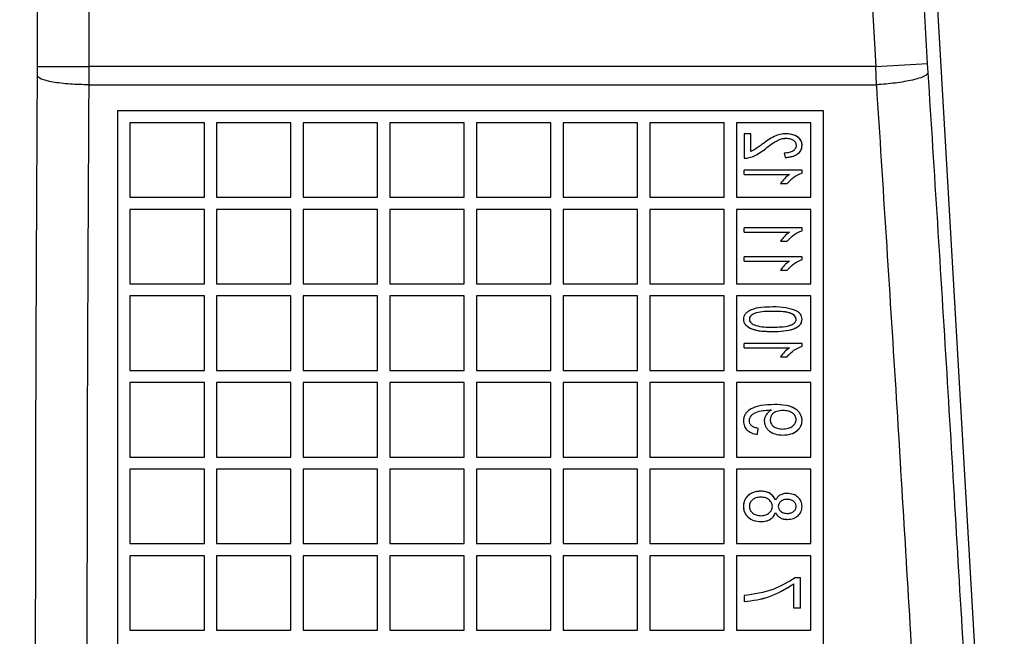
# Model space of a CAD drawing. Header units: inches. Extents: x 144.9 to 238.4, y 214.8 to 247.7.
# Tile 309 of 411: x 207.8735 to 207.9434, y 224.989 to 225.0328. Entities that reach past the tile are written whole.
import ezdxf

# ---------------------------------------------------------------- set-up
doc = ezdxf.new("R2010")
doc.units = ezdxf.units.IN
doc.header["$LTSCALE"] = 0.25
doc.header["$MEASUREMENT"] = 0
doc.layers.add('ANNOTATIONS', color=1, linetype='Continuous')
doc.layers.add('MOTOR RH', color=7, linetype='Continuous')
doc.styles.add('ARIAL', font='arial.ttf', dxfattribs={"height": 0.09375})
doc.dimstyles.new('STANDARD$0', dxfattribs={"dimtxt": 0.09375, "dimasz": 0.09375, "dimexe": 0.03125, "dimexo": 0.046875, "dimgap": 0.09, "dimtad": 0, "dimtih": 1, "dimtoh": 1, "dimdec": 4, "dimzin": 0, "dimdsep": 46, "dimtxsty": 'ARIAL', "dimcen": 0.09, "dimadec": 0, "dimazin": 0, "dimtfac": 1, "dimtdec": 4, "dimtofl": 0, "dimtmove": 0, "dimatfit": 1, "dimfxl": 1, "dimtolj": 1, "dimtzin": 0, "dimarcsym": 0})

# ---------------------------------------------------------------- blocks, each defined once
blk = doc.blocks.new('*D8')
at = {"layer": 'ANNOTATIONS', "color": 0, "lineweight": -2, "transparency": 16777216}
for p, q in [((207.353379, 223.849362), (207.353379, 225.999056)), ((208.494004, 224.990048), (208.494004, 225.999056)), ((207.447129, 225.967806), (207.638581, 225.967806)), ((208.400254, 225.967806), (208.208801, 225.967806))]:
    blk.add_line(p, q, dxfattribs=at)
at = {"layer": 'ANNOTATIONS', "color": 0, "transparency": 16777216}
for points in [[(207.447129, 225.983431), (207.447129, 225.952181), (207.353379, 225.967806)], [(208.400254, 225.983431), (208.400254, 225.952181), (208.494004, 225.967806)]]:
    blk.add_solid(points, dxfattribs=at)
at = {"layer": 'defpoints', "color": 0, "transparency": 16777216}
for p in [(207.353379, 225.967806), (208.494004, 224.943173), (207.353379, 223.802487)]:
    blk.add_point(p, dxfattribs=at)
at = {"layer": 'ANNOTATIONS', "color": 0, "transparency": 16777216, "insert": (207.923691, 225.967806), "char_height": 0.09375, "attachment_point": 5, "style": 'ARIAL'}
blk.add_mtext('\\A1;18 5/8"', dxfattribs=at)
blk = doc.blocks.new('*D10')
at = {"layer": 'ANNOTATIONS', "color": 0, "lineweight": -2, "transparency": 16777216}
for p, q in [((207.353379, 223.849362), (207.353379, 226.365418)), ((208.826946, 225.112724), (208.826946, 226.365418)), ((207.447129, 226.334168), (207.885821, 226.334168)), ((208.733196, 226.334168), (208.294504, 226.334168))]:
    blk.add_line(p, q, dxfattribs=at)
at = {"layer": 'ANNOTATIONS', "color": 0, "transparency": 16777216}
for points in [[(207.447129, 226.349793), (207.447129, 226.318543), (207.353379, 226.334168)], [(208.733196, 226.349793), (208.733196, 226.318543), (208.826946, 226.334168)]]:
    blk.add_solid(points, dxfattribs=at)
at = {"layer": 'defpoints', "color": 0, "transparency": 16777216}
for p in [(207.353379, 226.334168), (208.826946, 225.065849), (207.353379, 223.802487)]:
    blk.add_point(p, dxfattribs=at)
at = {"layer": 'ANNOTATIONS', "color": 0, "transparency": 16777216, "insert": (208.090162, 226.334168), "char_height": 0.09375, "attachment_point": 5, "style": 'ARIAL'}
blk.add_mtext('\\A1;24""', dxfattribs=at)

msp = doc.modelspace()

# ---------------------------------------------------------------- linework, layer by layer
at = {"layer": 'MOTOR RH'}
for p, q in [((207.874734, 225.109092), (207.874734, 225.029423)), ((207.934292, 225.10901), (207.941397, 224.986164)), ((207.878422, 225.029423), (207.878422, 225.107862)), ((207.929729, 225.107862), (207.934271, 225.029423)), ((207.937954, 225.029636), (207.933412, 225.108076)), ((207.874734, 225.029423), (207.874732, 225.028775)), ((207.874734, 225.029423), (207.878422, 225.029423)), ((207.87842, 225.028127), (207.878422, 225.029423)), ((207.934271, 225.029423), (207.878422, 225.029423)), ((207.934271, 225.029423), (207.937954, 225.029636)), ((207.934311, 225.028127), (207.934271, 225.029423)), ((207.937993, 225.028988), (207.937954, 225.029636)), ((207.87842, 225.028127), (207.934311, 225.028127)), ((207.88045, 225.026296), (207.930524, 225.026296)), ((207.881312, 225.025435), (207.881312, 225.020144)), ((207.886602, 225.025435), (207.881312, 225.025435)), ((207.886602, 225.020144), (207.886602, 225.025435)), ((207.887463, 225.025435), (207.887463, 225.020144)), ((207.892754, 225.025435), (207.887463, 225.025435)), ((207.892754, 225.020144), (207.892754, 225.025435)), ((207.893615, 225.025435), (207.893615, 225.020144)), ((207.898905, 225.025435), (207.893615, 225.025435)), ((207.898905, 225.020144), (207.898905, 225.025435)), ((207.899766, 225.025435), (207.899766, 225.020144)), ((207.905057, 225.025435), (207.899766, 225.025435)), ((207.905057, 225.020144), (207.905057, 225.025435)), ((207.905918, 225.025435), (207.905918, 225.020144)), ((207.911208, 225.025435), (207.905918, 225.025435)), ((207.911208, 225.020144), (207.911208, 225.025435)), ((207.91207, 225.025435), (207.91207, 225.020144)), ((207.91736, 225.025435), (207.91207, 225.025435)), ((207.91736, 225.020144), (207.91736, 225.025435)), ((207.918221, 225.025435), (207.918221, 225.020144)), ((207.923511, 225.025435), (207.918221, 225.025435)), ((207.923511, 225.020144), (207.923511, 225.025435)), ((207.924373, 225.025435), (207.924373, 225.020144)), ((207.929663, 225.025435), (207.924373, 225.025435)), ((207.929663, 225.020144), (207.929663, 225.025435)), ((207.925401, 225.024652), (207.924926, 225.024652)), ((207.924926, 225.024652), (207.924926, 225.022912)), ((207.925401, 225.023387), (207.925401, 225.024652)), ((207.927774, 225.023282), (207.927826, 225.022965)), ((207.929039, 225.022069), (207.924926, 225.022069)), ((207.924926, 225.021752), (207.924926, 225.022069)), ((207.924926, 225.021752), (207.928143, 225.021752)), ((207.929039, 225.021864), (207.929039, 225.022069)), ((207.92751, 225.02112), (207.927985, 225.02112)), ((207.881312, 225.020144), (207.886602, 225.020144)), ((207.887463, 225.020144), (207.892754, 225.020144)), ((207.893615, 225.020144), (207.898905, 225.020144)), ((207.899766, 225.020144), (207.905057, 225.020144)), ((207.905918, 225.020144), (207.911208, 225.020144)), ((207.91207, 225.020144), (207.91736, 225.020144)), ((207.918221, 225.020144), (207.923511, 225.020144)), ((207.924373, 225.020144), (207.929663, 225.020144)), ((207.881312, 225.019283), (207.881312, 225.013993)), ((207.886602, 225.019283), (207.881312, 225.019283)), ((207.886602, 225.013993), (207.886602, 225.019283)), ((207.887463, 225.019283), (207.887463, 225.013993)), ((207.892754, 225.019283), (207.887463, 225.019283)), ((207.892754, 225.013993), (207.892754, 225.019283)), ((207.893615, 225.019283), (207.893615, 225.013993)), ((207.898905, 225.019283), (207.893615, 225.019283)), ((207.898905, 225.013993), (207.898905, 225.019283)), ((207.899766, 225.019283), (207.899766, 225.013993)), ((207.905057, 225.019283), (207.899766, 225.019283)), ((207.905057, 225.013993), (207.905057, 225.019283)), ((207.905918, 225.019283), (207.905918, 225.013993)), ((207.911208, 225.019283), (207.905918, 225.019283)), ((207.911208, 225.013993), (207.911208, 225.019283)), ((207.91207, 225.019283), (207.91207, 225.013993)), ((207.91736, 225.019283), (207.91207, 225.019283)), ((207.91736, 225.013993), (207.91736, 225.019283)), ((207.918221, 225.019283), (207.918221, 225.013993)), ((207.923511, 225.019283), (207.918221, 225.019283)), ((207.923511, 225.013993), (207.923511, 225.019283)), ((207.924373, 225.019283), (207.924373, 225.013993)), ((207.929663, 225.019283), (207.924373, 225.019283)), ((207.929663, 225.013993), (207.929663, 225.019283)), ((207.929039, 225.017974), (207.924926, 225.017974)), ((207.924926, 225.017657), (207.924926, 225.017974)), ((207.929039, 225.017768), (207.929039, 225.017974)), ((207.924926, 225.017657), (207.928143, 225.017657)), ((207.92751, 225.017024), (207.927985, 225.017024)), ((207.929039, 225.015917), (207.924926, 225.015917)), ((207.924926, 225.015601), (207.924926, 225.015917)), ((207.929039, 225.015712), (207.929039, 225.015917)), ((207.924926, 225.015601), (207.928143, 225.015601)), ((207.92751, 225.014968), (207.927985, 225.014968)), ((207.881312, 225.013993), (207.886602, 225.013993)), ((207.887463, 225.013993), (207.892754, 225.013993)), ((207.893615, 225.013993), (207.898905, 225.013993)), ((207.899766, 225.013993), (207.905057, 225.013993)), ((207.905918, 225.013993), (207.911208, 225.013993)), ((207.91207, 225.013993), (207.91736, 225.013993)), ((207.918221, 225.013993), (207.923511, 225.013993)), ((207.924373, 225.013993), (207.929663, 225.013993)), ((207.881312, 225.013131), (207.881312, 225.007841)), ((207.886602, 225.013131), (207.881312, 225.013131)), ((207.886602, 225.007841), (207.886602, 225.013131)), ((207.887463, 225.013131), (207.887463, 225.007841)), ((207.892754, 225.013131), (207.887463, 225.013131)), ((207.892754, 225.007841), (207.892754, 225.013131)), ((207.893615, 225.013131), (207.893615, 225.007841)), ((207.898905, 225.013131), (207.893615, 225.013131)), ((207.898905, 225.007841), (207.898905, 225.013131)), ((207.899766, 225.013131), (207.899766, 225.007841)), ((207.905057, 225.013131), (207.899766, 225.013131)), ((207.905057, 225.007841), (207.905057, 225.013131)), ((207.911208, 225.013131), (207.905918, 225.013131)), ((207.905918, 225.013131), (207.905918, 225.007841)), ((207.911208, 225.007841), (207.911208, 225.013131)), ((207.91207, 225.013131), (207.91207, 225.007841)), ((207.91736, 225.013131), (207.91207, 225.013131)), ((207.91736, 225.007841), (207.91736, 225.013131)), ((207.918221, 225.013131), (207.918221, 225.007841)), ((207.923511, 225.013131), (207.918221, 225.013131)), ((207.923511, 225.007841), (207.923511, 225.013131)), ((207.924373, 225.013131), (207.924373, 225.007841)), ((207.929663, 225.013131), (207.924373, 225.013131)), ((207.929663, 225.007841), (207.929663, 225.013131)), ((207.929039, 225.009766), (207.924926, 225.009766)), ((207.924926, 225.009449), (207.924926, 225.009766)), ((207.929039, 225.00956), (207.929039, 225.009766)), ((207.924926, 225.009449), (207.928143, 225.009449)), ((207.92751, 225.008817), (207.927985, 225.008817)), ((207.881312, 225.007841), (207.886602, 225.007841)), ((207.887463, 225.007841), (207.892754, 225.007841)), ((207.893615, 225.007841), (207.898905, 225.007841)), ((207.899766, 225.007841), (207.905057, 225.007841)), ((207.905918, 225.007841), (207.911208, 225.007841)), ((207.91207, 225.007841), (207.91736, 225.007841)), ((207.918221, 225.007841), (207.923511, 225.007841)), ((207.924373, 225.007841), (207.929663, 225.007841)), ((207.881312, 225.00698), (207.881312, 225.001689)), ((207.886602, 225.00698), (207.881312, 225.00698)), ((207.886602, 225.001689), (207.886602, 225.00698)), ((207.887463, 225.00698), (207.887463, 225.001689)), ((207.892754, 225.00698), (207.887463, 225.00698)), ((207.892754, 225.001689), (207.892754, 225.00698)), ((207.893615, 225.00698), (207.893615, 225.001689)), ((207.898905, 225.00698), (207.893615, 225.00698)), ((207.898905, 225.001689), (207.898905, 225.00698)), ((207.905057, 225.00698), (207.899766, 225.00698)), ((207.899766, 225.00698), (207.899766, 225.001689)), ((207.905057, 225.001689), (207.905057, 225.00698)), ((207.911208, 225.00698), (207.905918, 225.00698)), ((207.905918, 225.00698), (207.905918, 225.001689)), ((207.911208, 225.001689), (207.911208, 225.00698)), ((207.91207, 225.00698), (207.91207, 225.001689)), ((207.91736, 225.00698), (207.91207, 225.00698)), ((207.91736, 225.001689), (207.91736, 225.00698)), ((207.918221, 225.00698), (207.918221, 225.001689)), ((207.923511, 225.00698), (207.918221, 225.00698)), ((207.923511, 225.001689), (207.923511, 225.00698)), ((207.924373, 225.00698), (207.924373, 225.001689)), ((207.929663, 225.00698), (207.924373, 225.00698)), ((207.929663, 225.001689), (207.929663, 225.00698)), ((207.926766, 225.005035), (207.926866, 225.005035)), ((207.925875, 225.003306), (207.925928, 225.003728)), ((207.881312, 225.001689), (207.886602, 225.001689)), ((207.887463, 225.001689), (207.892754, 225.001689)), ((207.893615, 225.001689), (207.898905, 225.001689)), ((207.899766, 225.001689), (207.905057, 225.001689)), ((207.905918, 225.001689), (207.911208, 225.001689)), ((207.91207, 225.001689), (207.91736, 225.001689)), ((207.918221, 225.001689), (207.923511, 225.001689)), ((207.924373, 225.001689), (207.929663, 225.001689)), ((207.881312, 225.000828), (207.881312, 224.995538)), ((207.886602, 225.000828), (207.881312, 225.000828)), ((207.886602, 224.995538), (207.886602, 225.000828)), ((207.887463, 225.000828), (207.887463, 224.995538)), ((207.892754, 225.000828), (207.887463, 225.000828)), ((207.892754, 224.995538), (207.892754, 225.000828)), ((207.898905, 225.000828), (207.893615, 225.000828)), ((207.893615, 225.000828), (207.893615, 224.995538)), ((207.898905, 224.995538), (207.898905, 225.000828)), ((207.905057, 225.000828), (207.899766, 225.000828)), ((207.899766, 225.000828), (207.899766, 224.995538)), ((207.905057, 224.995538), (207.905057, 225.000828)), ((207.911208, 225.000828), (207.905918, 225.000828)), ((207.905918, 225.000828), (207.905918, 224.995538)), ((207.911208, 224.995538), (207.911208, 225.000828)), ((207.91207, 225.000828), (207.91207, 224.995538)), ((207.91736, 225.000828), (207.91207, 225.000828)), ((207.91736, 224.995538), (207.91736, 225.000828)), ((207.923511, 225.000828), (207.918221, 225.000828)), ((207.918221, 225.000828), (207.918221, 224.995538)), ((207.923511, 224.995538), (207.923511, 225.000828)), ((207.924373, 225.000828), (207.924373, 224.995538)), ((207.929663, 225.000828), (207.924373, 225.000828)), ((207.929663, 224.995538), (207.929663, 225.000828)), ((207.881312, 224.995538), (207.886602, 224.995538)), ((207.887463, 224.995538), (207.892754, 224.995538)), ((207.893615, 224.995538), (207.898905, 224.995538)), ((207.899766, 224.995538), (207.905057, 224.995538)), ((207.905918, 224.995538), (207.911208, 224.995538)), ((207.91207, 224.995538), (207.91736, 224.995538)), ((207.918221, 224.995538), (207.923511, 224.995538)), ((207.924373, 224.995538), (207.929663, 224.995538)), ((207.881312, 224.994677), (207.881312, 224.989386)), ((207.886602, 224.994677), (207.881312, 224.994677)), ((207.886602, 224.989386), (207.886602, 224.994677)), ((207.887463, 224.994677), (207.887463, 224.989386)), ((207.892754, 224.994677), (207.887463, 224.994677)), ((207.892754, 224.989386), (207.892754, 224.994677)), ((207.893615, 224.994677), (207.893615, 224.989386)), ((207.898905, 224.994677), (207.893615, 224.994677)), ((207.898905, 224.989386), (207.898905, 224.994677)), ((207.905057, 224.994677), (207.899766, 224.994677)), ((207.899766, 224.994677), (207.899766, 224.989386)), ((207.905057, 224.989386), (207.905057, 224.994677)), ((207.911208, 224.994677), (207.905918, 224.994677)), ((207.905918, 224.994677), (207.905918, 224.989386)), ((207.911208, 224.989386), (207.911208, 224.994677)), ((207.91736, 224.994677), (207.91207, 224.994677)), ((207.91207, 224.994677), (207.91207, 224.989386)), ((207.91736, 224.989386), (207.91736, 224.994677)), ((207.923511, 224.994677), (207.918221, 224.994677)), ((207.918221, 224.994677), (207.918221, 224.989386)), ((207.923511, 224.989386), (207.923511, 224.994677)), ((207.924373, 224.994677), (207.924373, 224.989386)), ((207.929663, 224.994677), (207.924373, 224.994677)), ((207.929663, 224.989386), (207.929663, 224.994677)), ((207.928934, 224.993112), (207.928546, 224.993112)), ((207.928934, 224.990951), (207.928934, 224.993112)), ((207.928459, 224.990951), (207.928459, 224.992691)), ((207.924926, 224.991847), (207.924926, 224.991425)), ((207.928934, 224.990951), (207.928459, 224.990951)), ((207.881312, 224.989386), (207.886602, 224.989386)), ((207.887463, 224.989386), (207.892754, 224.989386)), ((207.893615, 224.989386), (207.898905, 224.989386)), ((207.899766, 224.989386), (207.905057, 224.989386)), ((207.905918, 224.989386), (207.911208, 224.989386)), ((207.91207, 224.989386), (207.91736, 224.989386)), ((207.918221, 224.989386), (207.923511, 224.989386)), ((207.924373, 224.989386), (207.929663, 224.989386))]:
    msp.add_line(p, q, dxfattribs=at)
for points, knots in [([(207.874732, 225.028775), (207.874693, 225.021668), (207.874616, 225.007453), (207.874605, 224.993071), (207.874599, 224.98588)], [0, 0, 0, 0, 0.500002, 1, 1, 1, 1]), ([(207.87842, 225.028127), (207.877966, 225.028138), (207.87702, 225.028162), (207.875794, 225.028314), (207.874931, 225.028529), (207.874797, 225.028695), (207.874732, 225.028775)], [0, 0, 0, 0, 0.240547, 0.5, 0.759453, 1, 1, 1, 1]), ([(207.937993, 225.028988), (207.937934, 225.028904), (207.937844, 225.028776), (207.937378, 225.028599), (207.936902, 225.028469), (207.936317, 225.028352), (207.93547, 225.02822), (207.934768, 225.028164), (207.934311, 225.028127)], [0, 0, 0, 0, 0.2397879, 0.3685731, 0.5, 0.6314268, 0.7602121, 1, 1, 1, 1]), ([(207.940605, 224.986164), (207.940184, 224.993343), (207.939341, 225.007703), (207.938443, 225.021893), (207.937993, 225.028988)], [0, 0, 0, 0, 0.499961, 1, 1, 1, 1]), ([(207.878288, 224.98588), (207.878293, 224.992953), (207.878305, 225.007118), (207.878382, 225.021118), (207.87842, 225.028127)], [0, 0, 0, 0, 0.499338, 1, 1, 1, 1]), ([(207.934311, 225.028127), (207.934773, 225.020928), (207.935672, 225.006951), (207.936514, 224.992808), (207.936923, 224.985949)], [0, 0, 0, 0, 0.515064, 1, 1, 1, 1]), ([(207.927901, 225.024652), (207.927763, 225.024644), (207.927472, 225.024625), (207.926871, 225.02439), (207.926468, 225.024094), (207.926189, 225.023889)], [0, 0, 0, 0, 0.216289, 0.45581, 1, 1, 1, 1]), ([(207.927901, 225.024652), (207.927763, 225.024643), (207.927471, 225.024625), (207.92687, 225.02439), (207.926469, 225.024095), (207.926189, 225.023889)], [0, 0, 0, 0, 0.2171349, 0.455288, 1, 1, 1, 1]), ([(207.926433, 225.023593), (207.926683, 225.023789), (207.927035, 225.024065), (207.927552, 225.024302), (207.927797, 225.024325), (207.92791, 225.024336)], [0, 0, 0, 0, 0.566171, 0.79927, 1, 1, 1, 1]), ([(207.926433, 225.023593), (207.926683, 225.023789), (207.927036, 225.024065), (207.927553, 225.024303), (207.927797, 225.024326), (207.92791, 225.024336)], [0, 0, 0, 0, 0.566096, 0.800493, 1, 1, 1, 1]), ([(207.929039, 225.023829), (207.929036, 225.023892), (207.929029, 225.024012), (207.928965, 225.024179), (207.928862, 225.024319), (207.928671, 225.024471), (207.92835, 225.024618), (207.928062, 225.02464), (207.927901, 225.024652)], [0, 0, 0, 0, 0.119679, 0.232153, 0.339207, 0.451276, 0.695492, 1, 1, 1, 1]), ([(207.929039, 225.023829), (207.929035, 225.023888), (207.929028, 225.023994), (207.92898, 225.024145), (207.9289, 225.024273), (207.928735, 225.024435), (207.928401, 225.024607), (207.928086, 225.024636), (207.927901, 225.024652)], [0, 0, 0, 0, 0.112764, 0.206222, 0.302055, 0.399528, 0.649334, 1, 1, 1, 1]), ([(207.92791, 225.024336), (207.928012, 225.02433), (207.928196, 225.024318), (207.928395, 225.024215), (207.928508, 225.024113), (207.928568, 225.024025), (207.928607, 225.023925), (207.928614, 225.023854), (207.928617, 225.023818)], [0, 0, 0, 0, 0.311393, 0.559596, 0.672387, 0.779601, 0.886918, 1, 1, 1, 1]), ([(207.924926, 225.022912), (207.925049, 225.022923), (207.925297, 225.022943), (207.92583, 225.023138), (207.926182, 225.023403), (207.926433, 225.023593)], [0, 0, 0, 0, 0.21757, 0.441557, 1, 1, 1, 1]), ([(207.924926, 225.022912), (207.925048, 225.022923), (207.925296, 225.022943), (207.92583, 225.023138), (207.926182, 225.023403), (207.926433, 225.023593)], [0, 0, 0, 0, 0.217148, 0.441288, 1, 1, 1, 1]), ([(207.926189, 225.023889), (207.926103, 225.023825), (207.92597, 225.023727), (207.92572, 225.023539), (207.925534, 225.02345), (207.925401, 225.023387)], [0, 0, 0, 0, 0.34234, 0.531981, 1, 1, 1, 1]), ([(207.928617, 225.023818), (207.928614, 225.023778), (207.928607, 225.023701), (207.928562, 225.023593), (207.92849, 225.023499), (207.928352, 225.02339), (207.928107, 225.023295), (207.927892, 225.023286), (207.927774, 225.023282)], [0, 0, 0, 0, 0.107582, 0.209729, 0.313191, 0.424477, 0.68191, 1, 1, 1, 1]), ([(207.927826, 225.022965), (207.928025, 225.022986), (207.928302, 225.023015), (207.928619, 225.023146), (207.928783, 225.023259), (207.928901, 225.023383), (207.929012, 225.023566), (207.929028, 225.023724), (207.929039, 225.023829)], [0, 0, 0, 0, 0.357316, 0.499505, 0.615499, 0.715245, 0.809362, 1, 1, 1, 1]), ([(207.927826, 225.022965), (207.927998, 225.022981), (207.928305, 225.023008), (207.928653, 225.023156), (207.92885, 225.023321), (207.928958, 225.023466), (207.929024, 225.023639), (207.929034, 225.023763), (207.929039, 225.023829)], [0, 0, 0, 0, 0.309375, 0.554152, 0.667311, 0.773321, 0.879072, 1, 1, 1, 1]), ([(207.928143, 225.021752), (207.928019, 225.021661), (207.927776, 225.021481), (207.927597, 225.021238), (207.92751, 225.02112)], [0, 0, 0, 0, 0.511022, 1, 1, 1, 1]), ([(207.927985, 225.02112), (207.928135, 225.021284), (207.928431, 225.021609), (207.928838, 225.02178), (207.929039, 225.021864)], [0, 0, 0, 0, 0.506977, 1, 1, 1, 1]), ([(207.928143, 225.017657), (207.928019, 225.017565), (207.927776, 225.017386), (207.927597, 225.017143), (207.92751, 225.017024)], [0, 0, 0, 0, 0.511245, 1, 1, 1, 1]), ([(207.927985, 225.017024), (207.928135, 225.017189), (207.928431, 225.017514), (207.928838, 225.017684), (207.929039, 225.017768)], [0, 0, 0, 0, 0.506809, 1, 1, 1, 1]), ([(207.928143, 225.015601), (207.928019, 225.015509), (207.927777, 225.015329), (207.927598, 225.015087), (207.92751, 225.014968)], [0, 0, 0, 0, 0.509626, 1, 1, 1, 1]), ([(207.928143, 225.015601), (207.928019, 225.015509), (207.927776, 225.015329), (207.927597, 225.015087), (207.92751, 225.014968)], [0, 0, 0, 0, 0.5113548, 1, 1, 1, 1]), ([(207.927985, 225.014968), (207.928135, 225.015133), (207.928431, 225.015458), (207.928838, 225.015628), (207.929039, 225.015712)], [0, 0, 0, 0, 0.506734, 1, 1, 1, 1]), ([(207.926955, 225.012349), (207.926423, 225.012343), (207.925802, 225.012335), (207.925184, 225.012029), (207.925007, 225.011873), (207.924891, 225.011684), (207.924879, 225.011545), (207.924874, 225.011477)], [0, 0, 0, 0, 0.630891, 0.737608, 0.831456, 0.916661, 1, 1, 1, 1]), ([(207.928611, 225.012083), (207.928372, 225.012164), (207.927836, 225.012346), (207.927269, 225.012348), (207.926955, 225.012349)], [0, 0, 0, 0, 0.446125, 1, 1, 1, 1]), ([(207.926956, 225.012033), (207.926554, 225.012035), (207.926077, 225.012038), (207.925577, 225.011857), (207.925422, 225.011758), (207.925337, 225.011652), (207.925302, 225.011559), (207.925298, 225.011512), (207.925295, 225.011488)], [0, 0, 0, 0, 0.6325116, 0.748858, 0.8434095, 0.9232307, 0.96123, 1, 1, 1, 1]), ([(207.928617, 225.011467), (207.928615, 225.011497), (207.92861, 225.011552), (207.92857, 225.011659), (207.928469, 225.01177), (207.928309, 225.011872), (207.927815, 225.012042), (207.927351, 225.012037), (207.926956, 225.012033)], [0, 0, 0, 0, 0.047018, 0.088187, 0.179696, 0.277523, 0.385498, 1, 1, 1, 1]), ([(207.928617, 225.011467), (207.92861, 225.011518), (207.928595, 225.011621), (207.928492, 225.011754), (207.928339, 225.011857), (207.927838, 225.012041), (207.92736, 225.012037), (207.926956, 225.012033)], [0, 0, 0, 0, 0.080961, 0.162851, 0.257014, 0.371194, 1, 1, 1, 1]), ([(207.929039, 225.011482), (207.929032, 225.011547), (207.92902, 225.011672), (207.928931, 225.011841), (207.92879, 225.011977), (207.928674, 225.012046), (207.928611, 225.012083)], [0, 0, 0, 0, 0.251135, 0.483847, 0.71676, 1, 1, 1, 1]), ([(207.924874, 225.011477), (207.92488, 225.011409), (207.924893, 225.011275), (207.925008, 225.011092), (207.92518, 225.010938), (207.925523, 225.010751), (207.92613, 225.010621), (207.926655, 225.010614), (207.926955, 225.010609)], [0, 0, 0, 0, 0.0821287, 0.1628204, 0.2565854, 0.3613008, 0.6352863, 1, 1, 1, 1]), ([(207.924874, 225.011477), (207.92488, 225.011407), (207.924894, 225.011271), (207.925013, 225.011086), (207.925188, 225.010932), (207.925798, 225.010611), (207.926421, 225.01061), (207.926955, 225.010609)], [0, 0, 0, 0, 0.08439, 0.166343, 0.261458, 0.367601, 1, 1, 1, 1]), ([(207.925295, 225.011488), (207.925298, 225.01146), (207.925302, 225.011409), (207.925337, 225.01131), (207.925426, 225.011205), (207.925572, 225.011104), (207.926068, 225.010914), (207.926546, 225.01092), (207.926956, 225.010926)], [0, 0, 0, 0, 0.043243, 0.081662, 0.164868, 0.256586, 0.361772, 1, 1, 1, 1]), ([(207.926955, 225.010609), (207.92747, 225.010618), (207.928079, 225.010629), (207.928698, 225.010913), (207.928892, 225.011066), (207.929019, 225.011261), (207.929033, 225.011409), (207.929039, 225.011482)], [0, 0, 0, 0, 0.613453, 0.725929, 0.820519, 0.912336, 1, 1, 1, 1]), ([(207.926955, 225.010609), (207.927487, 225.010616), (207.928109, 225.010624), (207.928726, 225.01093), (207.928904, 225.011084), (207.929022, 225.011272), (207.929033, 225.011412), (207.929039, 225.011482)], [0, 0, 0, 0, 0.631175, 0.73726, 0.830467, 0.915803, 1, 1, 1, 1]), ([(207.926956, 225.010926), (207.927359, 225.010922), (207.927833, 225.010918), (207.92833, 225.011099), (207.928486, 225.011195), (207.928574, 225.011301), (207.92861, 225.011394), (207.928615, 225.011443), (207.928617, 225.011467)], [0, 0, 0, 0, 0.632925, 0.74491, 0.840885, 0.922518, 0.960952, 1, 1, 1, 1]), ([(207.927985, 225.008817), (207.928135, 225.008981), (207.928432, 225.009306), (207.928838, 225.009477), (207.929039, 225.00956)], [0, 0, 0, 0, 0.506538, 1, 1, 1, 1]), ([(207.928143, 225.009449), (207.928019, 225.009358), (207.927777, 225.009178), (207.927598, 225.008935), (207.92751, 225.008817)], [0, 0, 0, 0, 0.509866, 1, 1, 1, 1]), ([(207.928143, 225.009449), (207.928019, 225.009357), (207.927776, 225.009178), (207.927598, 225.008935), (207.92751, 225.008817)], [0, 0, 0, 0, 0.510795, 1, 1, 1, 1]), ([(207.927072, 225.005416), (207.926752, 225.005408), (207.926188, 225.005395), (207.925542, 225.005203), (207.925187, 225.004958), (207.925009, 225.00475), (207.924897, 225.004505), (207.924882, 225.004328), (207.924874, 225.004237)], [0, 0, 0, 0, 0.345261, 0.608593, 0.713098, 0.80847, 0.901638, 1, 1, 1, 1]), ([(207.927072, 225.005416), (207.926752, 225.005408), (207.926189, 225.005395), (207.925542, 225.005203), (207.925187, 225.004958), (207.925009, 225.00475), (207.924897, 225.004505), (207.924882, 225.004328), (207.924874, 225.004237)], [0, 0, 0, 0, 0.345072, 0.608666, 0.713053, 0.808367, 0.90155, 1, 1, 1, 1]), ([(207.929039, 225.004289), (207.929031, 225.004375), (207.929016, 225.004543), (207.928908, 225.004778), (207.928738, 225.004981), (207.928423, 225.005217), (207.927849, 225.0054), (207.927355, 225.00541), (207.927072, 225.005416)], [0, 0, 0, 0, 0.1015393, 0.199775, 0.3020215, 0.4141252, 0.6642779, 1, 1, 1, 1]), ([(207.929039, 225.004289), (207.929031, 225.004374), (207.929015, 225.004543), (207.928906, 225.004778), (207.928737, 225.004982), (207.928418, 225.005219), (207.927846, 225.005401), (207.927351, 225.00541), (207.927072, 225.005416)], [0, 0, 0, 0, 0.101192, 0.200133, 0.303878, 0.413734, 0.668396, 1, 1, 1, 1]), ([(207.925295, 225.004274), (207.925303, 225.004337), (207.925317, 225.004458), (207.925409, 225.004626), (207.925559, 225.004762), (207.925994, 225.004984), (207.926419, 225.005012), (207.926766, 225.005035)], [0, 0, 0, 0, 0.1049653, 0.2006256, 0.3092844, 0.4351526, 1, 1, 1, 1]), ([(207.926866, 225.005035), (207.926791, 225.004987), (207.926648, 225.004895), (207.926485, 225.004706), (207.926378, 225.004488), (207.926359, 225.004331), (207.92635, 225.004251)], [0, 0, 0, 0, 0.2711594, 0.5172945, 0.7543386, 1, 1, 1, 1]), ([(207.927685, 225.004994), (207.927535, 225.004986), (207.927324, 225.004974), (207.92708, 225.004862), (207.926927, 225.004742), (207.926797, 225.00457), (207.92678, 225.004418), (207.926772, 225.004345)], [0, 0, 0, 0, 0.355972, 0.50032, 0.638447, 0.823792, 1, 1, 1, 1]), ([(207.928617, 225.004353), (207.928613, 225.004397), (207.928605, 225.004483), (207.928553, 225.004605), (207.928471, 225.004713), (207.928321, 225.004848), (207.928055, 225.004974), (207.927815, 225.004987), (207.927685, 225.004994)], [0, 0, 0, 0, 0.106037, 0.206156, 0.313625, 0.428865, 0.688435, 1, 1, 1, 1]), ([(207.924874, 225.004237), (207.924886, 225.004116), (207.924905, 225.003938), (207.925018, 225.003731), (207.925171, 225.003553), (207.925457, 225.003373), (207.925726, 225.00333), (207.925875, 225.003306)], [0, 0, 0, 0, 0.238625, 0.350196, 0.462606, 0.702954, 1, 1, 1, 1]), ([(207.924874, 225.004237), (207.924886, 225.004116), (207.924905, 225.003938), (207.925018, 225.003732), (207.92517, 225.003553), (207.925457, 225.003373), (207.925726, 225.00333), (207.925875, 225.003306)], [0, 0, 0, 0, 0.238475, 0.350014, 0.462403, 0.702859, 1, 1, 1, 1]), ([(207.925928, 225.003728), (207.925838, 225.003745), (207.925673, 225.003777), (207.925489, 225.003872), (207.925388, 225.003975), (207.925313, 225.004095), (207.925302, 225.004202), (207.925295, 225.004274)], [0, 0, 0, 0, 0.299263, 0.544108, 0.657634, 0.767988, 1, 1, 1, 1]), ([(207.92635, 225.004251), (207.926355, 225.004179), (207.926364, 225.004041), (207.926443, 225.003848), (207.926559, 225.00368), (207.926769, 225.003478), (207.927144, 225.003284), (207.927486, 225.003264), (207.927674, 225.003254)], [0, 0, 0, 0, 0.1168, 0.223627, 0.335257, 0.447745, 0.696299, 1, 1, 1, 1]), ([(207.926772, 225.004345), (207.926775, 225.0043), (207.926782, 225.004212), (207.926827, 225.004087), (207.926898, 225.003975), (207.927033, 225.003838), (207.927282, 225.003699), (207.927515, 225.003684), (207.927643, 225.003676)], [0, 0, 0, 0, 0.110175, 0.215858, 0.3223, 0.434643, 0.686404, 1, 1, 1, 1]), ([(207.927643, 225.003676), (207.927781, 225.003685), (207.928035, 225.003703), (207.928315, 225.003839), (207.92847, 225.003984), (207.928553, 225.004097), (207.928605, 225.004222), (207.928613, 225.004309), (207.928617, 225.004353)], [0, 0, 0, 0, 0.314378, 0.579085, 0.693978, 0.80028, 0.898507, 1, 1, 1, 1]), ([(207.927674, 225.003254), (207.927868, 225.003265), (207.928219, 225.003286), (207.928605, 225.003482), (207.928822, 225.003688), (207.928943, 225.003863), (207.929024, 225.004067), (207.929034, 225.004213), (207.929039, 225.004289)], [0, 0, 0, 0, 0.302351, 0.547815, 0.66, 0.770369, 0.880093, 1, 1, 1, 1]), ([(207.927674, 225.003254), (207.927869, 225.003265), (207.928224, 225.003286), (207.928613, 225.003487), (207.928829, 225.003697), (207.928947, 225.003872), (207.929025, 225.004073), (207.929034, 225.004215), (207.929039, 225.004289)], [0, 0, 0, 0, 0.304706, 0.553216, 0.665671, 0.77648, 0.88381, 1, 1, 1, 1]), ([(207.926105, 224.999264), (207.925926, 224.99925), (207.9256, 224.999224), (207.925257, 224.999008), (207.925067, 224.998803), (207.924915, 224.998557), (207.924891, 224.998338), (207.924874, 224.998186)], [0, 0, 0, 0, 0.292471, 0.52984, 0.64377, 0.752203, 1, 1, 1, 1]), ([(207.926105, 224.999264), (207.925943, 224.999252), (207.925635, 224.999231), (207.925295, 224.999037), (207.925091, 224.998833), (207.924969, 224.998647), (207.924888, 224.998429), (207.924878, 224.998268), (207.924874, 224.998186)], [0, 0, 0, 0, 0.264771, 0.501463, 0.621705, 0.73759, 0.864131, 1, 1, 1, 1]), ([(207.927154, 224.998617), (207.927105, 224.998718), (207.927009, 224.998912), (207.926758, 224.999122), (207.92645, 224.999243), (207.926225, 224.999257), (207.926105, 224.999264)], [0, 0, 0, 0, 0.254424, 0.489205, 0.727209, 1, 1, 1, 1]), ([(207.927154, 224.998617), (207.927106, 224.998715), (207.927014, 224.998904), (207.926771, 224.999116), (207.926459, 224.999242), (207.926229, 224.999256), (207.926105, 224.999264)], [0, 0, 0, 0, 0.246113, 0.476427, 0.718972, 1, 1, 1, 1]), ([(207.927973, 224.999106), (207.927884, 224.999101), (207.927708, 224.999092), (207.927463, 224.998996), (207.927271, 224.99883), (207.927192, 224.998687), (207.927154, 224.998617)], [0, 0, 0, 0, 0.263276, 0.519012, 0.764623, 1, 1, 1, 1]), ([(207.927973, 224.999106), (207.927883, 224.999101), (207.927708, 224.999092), (207.927463, 224.998995), (207.92727, 224.99883), (207.927192, 224.998687), (207.927154, 224.998617)], [0, 0, 0, 0, 0.26457, 0.520005, 0.765397, 1, 1, 1, 1]), ([(207.929039, 224.998179), (207.929025, 224.99831), (207.929004, 224.998499), (207.928872, 224.998712), (207.928705, 224.998889), (207.928407, 224.999073), (207.928127, 224.999094), (207.927973, 224.999106)], [0, 0, 0, 0, 0.2469196, 0.3562017, 0.471273, 0.709648, 1, 1, 1, 1]), ([(207.929039, 224.998179), (207.929025, 224.99831), (207.929004, 224.998498), (207.928873, 224.998711), (207.928707, 224.998888), (207.928409, 224.999072), (207.928127, 224.999094), (207.927973, 224.999106)], [0, 0, 0, 0, 0.246065, 0.35511, 0.469835, 0.708675, 1, 1, 1, 1]), ([(207.926104, 224.998842), (207.925988, 224.998834), (207.925774, 224.99882), (207.925545, 224.998688), (207.925417, 224.998557), (207.925349, 224.998445), (207.925305, 224.99832), (207.925299, 224.998231), (207.925295, 224.998186)], [0, 0, 0, 0, 0.299144, 0.545433, 0.660589, 0.771162, 0.882541, 1, 1, 1, 1]), ([(207.92693, 224.998175), (207.926926, 224.99822), (207.92692, 224.998309), (207.926876, 224.998435), (207.926806, 224.998548), (207.926676, 224.998682), (207.926442, 224.998819), (207.926224, 224.998834), (207.926104, 224.998842)], [0, 0, 0, 0, 0.115618, 0.2258, 0.335744, 0.450679, 0.698687, 1, 1, 1, 1]), ([(207.927974, 224.998684), (207.927888, 224.998678), (207.927729, 224.998668), (207.927557, 224.998571), (207.927456, 224.998474), (207.9274, 224.998388), (207.927363, 224.998291), (207.927356, 224.998221), (207.927352, 224.998186)], [0, 0, 0, 0, 0.2889384, 0.5328452, 0.6502956, 0.7636259, 0.8784043, 1, 1, 1, 1]), ([(207.928617, 224.998181), (207.928613, 224.99822), (207.928606, 224.998293), (207.928551, 224.998426), (207.928427, 224.998559), (207.92822, 224.998668), (207.92806, 224.998678), (207.927974, 224.998684)], [0, 0, 0, 0, 0.130927, 0.242353, 0.472378, 0.716567, 1, 1, 1, 1]), ([(207.924874, 224.998186), (207.924878, 224.998103), (207.924887, 224.997945), (207.924965, 224.99773), (207.92508, 224.997547), (207.925277, 224.997342), (207.925623, 224.997138), (207.925944, 224.997115), (207.926119, 224.997102)], [0, 0, 0, 0, 0.1340557, 0.256334, 0.3680689, 0.4825858, 0.7175229, 1, 1, 1, 1]), ([(207.924874, 224.998186), (207.92488, 224.998105), (207.924891, 224.997951), (207.92496, 224.997739), (207.92507, 224.997559), (207.925264, 224.997353), (207.925612, 224.99714), (207.925939, 224.997116), (207.926119, 224.997102)], [0, 0, 0, 0, 0.132009, 0.25007, 0.359044, 0.473096, 0.709601, 1, 1, 1, 1]), ([(207.925295, 224.998186), (207.925299, 224.998141), (207.925306, 224.998053), (207.92535, 224.997928), (207.92542, 224.997816), (207.92555, 224.997683), (207.925783, 224.997547), (207.926001, 224.997532), (207.926121, 224.997524)], [0, 0, 0, 0, 0.114771, 0.224372, 0.334052, 0.449045, 0.697789, 1, 1, 1, 1]), ([(207.926119, 224.997102), (207.926245, 224.99711), (207.926477, 224.997125), (207.92679, 224.997251), (207.927031, 224.997465), (207.927112, 224.997656), (207.927154, 224.997754)], [0, 0, 0, 0, 0.285457, 0.530277, 0.758711, 1, 1, 1, 1]), ([(207.926121, 224.997524), (207.926237, 224.997532), (207.92645, 224.997547), (207.926678, 224.99768), (207.926807, 224.99781), (207.926876, 224.99792), (207.92692, 224.998043), (207.926926, 224.99813), (207.92693, 224.998175)], [0, 0, 0, 0, 0.3000628, 0.5478126, 0.6634826, 0.7738414, 0.8842337, 1, 1, 1, 1]), ([(207.927154, 224.997754), (207.927192, 224.997683), (207.927271, 224.997538), (207.927463, 224.997374), (207.927713, 224.997279), (207.927892, 224.997267), (207.927989, 224.99726)], [0, 0, 0, 0, 0.2335396, 0.4786414, 0.7176881, 1, 1, 1, 1]), ([(207.927154, 224.997754), (207.927193, 224.997682), (207.927272, 224.997536), (207.92747, 224.99737), (207.92772, 224.997274), (207.927899, 224.997265), (207.927989, 224.99726)], [0, 0, 0, 0, 0.235153, 0.480485, 0.736309, 1, 1, 1, 1]), ([(207.927352, 224.998186), (207.927358, 224.998125), (207.927367, 224.998032), (207.927434, 224.997921), (207.927534, 224.997812), (207.927724, 224.9977), (207.927903, 224.997688), (207.928001, 224.997682)], [0, 0, 0, 0, 0.196007, 0.304338, 0.416672, 0.682185, 1, 1, 1, 1]), ([(207.927352, 224.998186), (207.927358, 224.998125), (207.927367, 224.998032), (207.927434, 224.997921), (207.927534, 224.997811), (207.927724, 224.9977), (207.927903, 224.997688), (207.928001, 224.997682)], [0, 0, 0, 0, 0.196066, 0.304583, 0.416762, 0.682201, 1, 1, 1, 1]), ([(207.927989, 224.99726), (207.928141, 224.997272), (207.928416, 224.997293), (207.928709, 224.997474), (207.928873, 224.997649), (207.929004, 224.997861), (207.929025, 224.998049), (207.929039, 224.998179)], [0, 0, 0, 0, 0.288748, 0.526417, 0.641578, 0.751113, 1, 1, 1, 1]), ([(207.927989, 224.99726), (207.92814, 224.997272), (207.928415, 224.997293), (207.928708, 224.997473), (207.928872, 224.997647), (207.929004, 224.99786), (207.929025, 224.998048), (207.929039, 224.998179)], [0, 0, 0, 0, 0.287718, 0.525025, 0.640454, 0.750173, 1, 1, 1, 1]), ([(207.928001, 224.997682), (207.928087, 224.997689), (207.928245, 224.997701), (207.928415, 224.997801), (207.928515, 224.997896), (207.928571, 224.997979), (207.928606, 224.998075), (207.928614, 224.998144), (207.928617, 224.998181)], [0, 0, 0, 0, 0.291883, 0.5356125, 0.6539642, 0.7617844, 0.8749519, 1, 1, 1, 1]), ([(207.928546, 224.993112), (207.928036, 224.992803), (207.926921, 224.992128), (207.925628, 224.991946), (207.924926, 224.991847)], [0, 0, 0, 0, 0.457594, 1, 1, 1, 1]), ([(207.924926, 224.991425), (207.925541, 224.991504), (207.92681, 224.991667), (207.927898, 224.992342), (207.928459, 224.992691)], [0, 0, 0, 0, 0.484618, 1, 1, 1, 1]), ([(207.924926, 224.991425), (207.925543, 224.991504), (207.926812, 224.991667), (207.9279, 224.992343), (207.928459, 224.992691)], [0, 0, 0, 0, 0.485689, 1, 1, 1, 1])]:
    msp.add_open_spline(points, degree=3, knots=knots, dxfattribs=at)
for points in [[(207.88045, 224.945464), (207.88045, 224.954408), (207.88045, 224.972295), (207.88045, 224.999465), (207.88045, 225.017352), (207.88045, 225.026296)], [(207.930524, 225.026296), (207.930524, 225.017352), (207.930524, 224.999465), (207.930524, 224.972295), (207.930524, 224.954408), (207.930524, 224.945464)]]:
    msp.add_open_spline(points, degree=3, dxfattribs=at)

# ---------------------------------------------------------------- dimensions: what is measured, and where the dimension line sits
at = {"layer": 'ANNOTATIONS'}
for base, p1, text, picture, middle in [((207.353379, 226.334168), (208.826946, 225.065849), '24""', '*D10', (208.090162, 226.334168)), ((207.353379, 225.967806), (208.494004, 224.943173), '18 5/8"', '*D8', (207.923691, 225.967806))]:
    dim = msp.add_linear_dim(base=base, p1=p1, p2=(207.353379, 223.802487), text=text, dimstyle='STANDARD$0', dxfattribs=at)
    dim.commit()
    dim.dimension.update_dxf_attribs({"geometry": picture, "text_midpoint": middle, "dimtype": 160})

doc.saveas('drawing.dxf')
